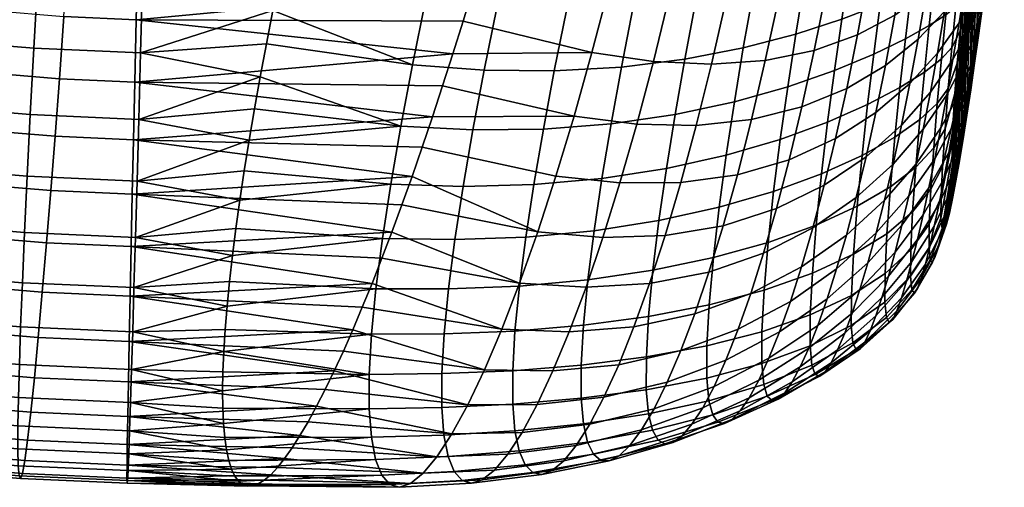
# Model space of a CAD drawing. Extents: x -120 to 2831, y -92 to 75.
# Tile 563 of 643: x 2525 to 2555, y -89 to -75. Entities that reach past the tile are written whole.
import ezdxf

# ---------------------------------------------------------------- set-up
doc = ezdxf.new("R2010")
doc.units = 0
doc.layers.add('GLASS', color=18, linetype='CONTINUOUS')

msp = doc.modelspace()

# ---------------------------------------------------------------- meshes
at = {"layer": 'GLASS'}
mesh = msp.add_polyface(dxfattribs=at)
corners = [(2554.603, -65.868, 90.446), (2554.803, -66.156, 89.337), (2554.929, -65.12, 88.889), (2554.745, -64.767, 89.987), (2554.244, -65.642, 91.645), (2554.408, -64.46, 91.187), (2553.698, -65.474, 92.92), (2553.892, -64.196, 92.473), (2554.46, -66.997, 90.844), (2554.676, -67.218, 89.732), (2554.079, -66.852, 92.033), (2553.503, -66.778, 93.285), (2554.317, -68.154, 91.177), (2554.549, -68.306, 90.068), (2553.914, -68.089, 92.347), (2553.309, -68.106, 93.564), (2554.175, -69.34, 91.44), (2554.422, -69.421, 90.341), (2553.749, -69.354, 92.582), (2554.033, -70.554, 91.626), (2554.295, -70.562, 90.543), (2553.586, -70.646, 92.734), (2555.115, -69.12, 67.182), (2555.357, -68.649, 68.299), (2555.222, -69.773, 68.717), (2554.965, -70.334, 67.62), (2554.736, -69.626, 65.972), (2554.564, -70.944, 66.439), (2554.2, -70.144, 64.698), (2554.001, -71.579, 65.199), (2554.903, -68.269, 65.595), (2555.263, -67.875, 66.818), (2554.391, -68.664, 64.303), (2553.713, -69.035, 62.985), (2553.494, -70.647, 63.398), (2555.063, -66.88, 65.312), (2555.407, -66.601, 66.535), (2554.572, -67.146, 64.021), (2553.919, -67.382, 62.704), (2554.743, -65.597, 63.858), (2555.217, -65.462, 65.13), (2554.112, -65.695, 62.562), (2553.315, -65.747, 61.293), (2553.097, -67.57, 61.411), (2554.289, -63.988, 62.566), (2554.903, -64.026, 63.821), (2553.513, -63.906, 61.341), (2555.01, -65.935, 86.944), (2555.121, -65.014, 86.497), (2555.055, -64.112, 88.389), (2554.899, -66.876, 87.348), (2554.788, -67.835, 87.706), (2554.677, -68.812, 88.012), (2554.459, -70.81, 88.454), (2554.568, -69.804, 88.264), (2555.232, -64.115, 86.008), (2554.987, -71.992, 73.522), (2555.096, -71.139, 72.955), (2554.878, -72.819, 74.126), (2554.771, -73.617, 74.768), (2555.01, -65.935, 86.944), (2554.666, -74.385, 75.446), (2554.46, -75.814, 76.913), (2554.788, -67.835, 87.706), (2554.677, -68.812, 88.012), (2554.562, -75.118, 76.161), (2554.899, -66.876, 87.348), (2555.121, -65.014, 86.497)]
mesh.append_faces([[corners[k] for k in face] for face in [(0, 1, 2, 3), (4, 0, 3, 5), (6, 4, 5, 7), (8, 9, 1, 0), (10, 8, 0, 4), (11, 10, 4, 6), (12, 13, 9, 8), (14, 12, 8, 10), (15, 14, 10, 11), (16, 17, 13, 12), (18, 16, 12, 14), (19, 20, 17, 16), (21, 19, 16, 18), (22, 23, 24, 25), (26, 22, 25, 27), (28, 26, 27, 29), (30, 31, 22, 26), (32, 30, 26, 28), (33, 32, 28, 34), (35, 36, 31, 30), (37, 35, 30, 32), (38, 37, 32, 33), (39, 40, 35, 37), (41, 39, 37, 38), (42, 41, 38, 43), (44, 45, 39, 41), (46, 44, 41, 42), (47, 48, 49, 2), (50, 47, 2, 1), (51, 50, 1, 9), (52, 51, 9, 13), (53, 54, 17, 20), (54, 52, 13, 17), (55, 56, 57, 57), (56, 55, 58, 58), (59, 58, 60, 60), (61, 59, 60, 60), (62, 63, 64, 64), (65, 66, 63, 63), (67, 58, 55, 55), (58, 67, 60, 60), (61, 60, 66, 66)]])
mesh = msp.add_polyface(dxfattribs=at)
corners = [(2538.163, -71.937, 100.781), (2533.734, -71.087, 101.074), (2533.5, -72.155, 100.814), (2537.725, -73.957, 100.171), (2537.325, -75.911, 99.373), (2532.863, -75.277, 99.718), (2532.675, -76.281, 99.25), (2536.97, -77.783, 98.392), (2533.276, -73.211, 100.501), (2533.064, -74.253, 100.136), (2532.336, -78.219, 98.164), (2532.188, -79.147, 97.548), (2536.663, -79.557, 97.237), (2533.978, -70.01, 101.281), (2534.23, -68.925, 101.434), (2538.635, -69.868, 101.197), (2534.492, -67.837, 101.533), (2532.499, -77.262, 98.731), (2540.955, -67.185, 56.57), (2540.672, -68.271, 56.631), (2529.045, -68.125, 56.686), (2540.382, -69.351, 56.745), (2538.56, -75.577, 58.507), (2538.248, -76.551, 58.973), (2528.844, -76.445, 59.074), (2539.179, -73.565, 57.719), (2538.871, -74.581, 58.088), (2528.889, -74.541, 58.209), (2539.486, -72.532, 57.399), (2528.938, -72.506, 57.507), (2537.936, -77.501, 59.486), (2537.624, -78.425, 60.044), (2528.804, -78.203, 60.077), (2537.624, -78.425, 60.044), (2537.312, -79.321, 60.646), (2534.492, -67.837, 101.533), (2529.193, -68.869, 101.444), (2534.23, -68.925, 101.434), (2533.978, -70.01, 101.281), (2529.251, -66.561, 101.6), (2534.761, -66.747, 101.579), (2528.804, -78.203, 60.077), (2537.624, -78.425, 60.044), (2528.99, -70.358, 56.992), (2529.102, -65.837, 56.606), (2539.789, -71.484, 57.13), (2533.734, -71.087, 101.074), (2529.133, -71.162, 101.049), (2533.5, -72.155, 100.814), (2529.075, -73.401, 100.419), (2533.276, -73.211, 100.501), (2533.064, -74.253, 100.136), (2529.017, -75.552, 99.567), (2532.863, -75.277, 99.718), (2532.675, -76.281, 99.25), (2528.962, -77.583, 98.51), (2532.336, -78.219, 98.164), (2532.499, -77.262, 98.731), (2528.91, -79.467, 97.273)]
mesh.append_faces([[corners[k] for k in face] for face in [(0, 1, 2, 3), (4, 5, 6, 7), (3, 8, 9, 4), (7, 10, 11, 12), (0, 13, 1, 1), (14, 15, 16, 16), (3, 2, 8, 8), (4, 9, 5, 5), (7, 17, 10, 10), (17, 7, 6, 6), (18, 19, 20, 20), (19, 21, 20, 20), (22, 23, 24, 24), (25, 26, 27, 27), (28, 25, 29, 29), (24, 23, 30, 30), (31, 32, 33, 33), (34, 32, 31, 31), (35, 36, 37, 37), (37, 36, 38, 38), (39, 35, 40, 40), (41, 30, 42, 42), (24, 27, 22, 22), (27, 29, 25, 25), (43, 20, 21, 21), (20, 44, 18, 18), (29, 43, 45, 45), (46, 47, 48, 48), (48, 49, 50, 50), (51, 52, 53, 53), (53, 52, 54, 54), (49, 51, 50, 50), (41, 24, 30, 30), (39, 36, 35, 35), (38, 47, 46, 46), (51, 49, 52, 52), (48, 47, 49, 49), (36, 47, 38, 38), (55, 54, 52, 52), (55, 56, 57, 57), (55, 58, 56, 56), (55, 57, 54, 54)]])
mesh = msp.add_polyface(dxfattribs=at)
corners = [(2543.315, -68.414, 100.696), (2545.261, -68.56, 100.066), (2545.696, -66.626, 100.087), (2543.785, -66.405, 100.735), (2541.263, -68.149, 101.142), (2541.763, -66.08, 101.18), (2542.863, -70.401, 100.475), (2544.841, -70.473, 99.875), (2540.784, -70.199, 100.913), (2538.635, -69.868, 101.197), (2539.135, -67.767, 101.414), (2542.433, -72.353, 100.077), (2544.44, -72.355, 99.518), (2540.331, -72.213, 100.494), (2538.163, -71.937, 100.781), (2542.03, -74.257, 99.505), (2544.062, -74.196, 98.998), (2539.908, -74.177, 99.892), (2537.725, -73.957, 100.171), (2541.659, -76.102, 98.763), (2543.712, -75.987, 98.318), (2539.52, -76.076, 99.111), (2537.325, -75.911, 99.373), (2541.325, -77.877, 97.857), (2543.395, -77.719, 97.48), (2539.173, -77.897, 98.157), (2536.97, -77.783, 98.392), (2543.114, -79.386, 96.482), (2545.085, -79.08, 96.108), (2545.35, -77.435, 97.02), (2541.032, -79.571, 96.789), (2542.263, -77.481, 59.559), (2544.181, -77.724, 60.007), (2543.665, -79.521, 61.184), (2541.708, -79.314, 60.717), (2542.81, -75.534, 58.58), (2544.688, -75.808, 59.004), (2543.346, -73.489, 57.794), (2545.183, -73.788, 58.188), (2543.866, -71.364, 57.21), (2545.659, -71.682, 57.571), (2534.23, -68.925, 101.434), (2533.978, -70.01, 101.281), (2534.761, -66.747, 101.579), (2534.492, -67.837, 101.533), (2538.248, -76.551, 58.973), (2538.56, -75.577, 58.507), (2538.871, -74.581, 58.088), (2539.179, -73.565, 57.719), (2537.624, -78.425, 60.044), (2537.936, -77.501, 59.486), (2537.624, -78.425, 60.044), (2539.486, -72.532, 57.399), (2539.789, -71.484, 57.13), (2540.382, -69.351, 56.745), (2540.672, -68.271, 56.631), (2544.363, -69.179, 56.838), (2540.955, -67.185, 56.57), (2544.834, -66.955, 56.686), (2540.088, -70.423, 56.911), (2528.99, -70.358, 56.992), (2540.382, -69.351, 56.745), (2540.088, -70.423, 56.911), (2528.889, -74.541, 58.209), (2538.871, -74.581, 58.088), (2538.56, -75.577, 58.507), (2539.486, -72.532, 57.399), (2528.938, -72.506, 57.507), (2539.789, -71.484, 57.13)]
mesh.append_faces([[corners[k] for k in face] for face in [(0, 1, 2, 3), (4, 0, 3, 5), (6, 7, 1, 0), (8, 6, 0, 4), (9, 8, 4, 10), (11, 12, 7, 6), (13, 11, 6, 8), (14, 13, 8, 9), (15, 16, 12, 11), (17, 15, 11, 13), (18, 17, 13, 14), (19, 20, 16, 15), (21, 19, 15, 17), (22, 21, 17, 18), (23, 24, 20, 19), (25, 23, 19, 21), (26, 25, 21, 22), (27, 28, 29, 24), (30, 27, 24, 23), (31, 32, 33, 34), (35, 36, 32, 31), (37, 38, 36, 35), (39, 40, 38, 37), (9, 41, 42, 14), (10, 43, 44, 9), (31, 45, 46, 35), (35, 47, 48, 37), (34, 49, 50, 31), (49, 34, 51, 51), (31, 50, 45, 45), (37, 48, 52, 52), (47, 35, 46, 46), (52, 53, 37, 37), (39, 54, 55, 56), (57, 58, 56, 56), (39, 53, 59, 59), (56, 55, 57, 57), (54, 39, 59, 59), (37, 53, 39, 39), (60, 61, 62, 62), (63, 64, 65, 65), (66, 67, 68, 68), (68, 60, 62, 62)]])
mesh = msp.add_polyface(dxfattribs=at)
corners = [(2553.892, -71.799, 91.727), (2554.169, -71.73, 90.665), (2554.295, -70.562, 90.543), (2554.033, -70.554, 91.626), (2553.425, -71.969, 92.792), (2553.586, -70.646, 92.734), (2553.752, -73.076, 91.727), (2554.045, -72.926, 90.694), (2553.616, -74.386, 91.606), (2553.923, -74.147, 90.61), (2553.484, -75.727, 91.336), (2553.806, -75.39, 90.387), (2554.537, -74.929, 71.664), (2554.744, -74.136, 72.5), (2554.622, -75.019, 73.199), (2554.4, -75.855, 72.412), (2554.674, -73.965, 70.967), (2554.867, -73.221, 71.849), (2554.34, -74.816, 70.049), (2554.182, -75.831, 70.81), (2554.812, -72.966, 70.322), (2554.99, -72.275, 71.244), (2554.498, -73.756, 69.347), (2554.023, -74.629, 68.327), (2553.839, -75.756, 69.103), (2554.949, -71.933, 69.731), (2555.115, -71.301, 70.686), (2554.655, -72.654, 68.706), (2554.207, -73.45, 67.621), (2553.584, -74.29, 66.495), (2553.369, -75.554, 67.277), (2555.086, -70.868, 69.195), (2555.239, -70.301, 70.177), (2554.811, -71.513, 68.13), (2554.387, -72.22, 66.991), (2553.796, -72.963, 65.801), (2554.965, -70.334, 67.62), (2555.222, -69.773, 68.717), (2554.564, -70.944, 66.439), (2554.001, -71.579, 65.199), (2553.494, -70.647, 63.398), (2554.2, -70.144, 64.698), (2553.264, -72.206, 63.936), (2554.353, -71.827, 88.574), (2554.459, -70.81, 88.454), (2554.15, -73.874, 88.56), (2554.249, -72.851, 88.614), (2554.056, -74.886, 88.395), (2554.666, -74.385, 75.446), (2554.562, -75.118, 76.161), (2554.382, -76.679, 74.735), (2554.501, -75.868, 73.943), (2554.771, -73.617, 74.768), (2554.878, -72.819, 74.126), (2555.096, -71.139, 72.955), (2554.987, -71.992, 73.522), (2555.207, -70.262, 72.426), (2554.666, -74.385, 75.446), (2554.899, -66.876, 87.348), (2554.562, -75.118, 76.161), (2554.46, -75.814, 76.913), (2554.788, -67.835, 87.706), (2554.361, -76.467, 77.704), (2554.677, -68.812, 88.012), (2554.086, -78.089, 80.311), (2554.173, -77.614, 79.402), (2554.353, -71.827, 88.574), (2554.459, -70.81, 88.454), (2554.265, -77.069, 78.533), (2554.568, -69.804, 88.264), (2554.249, -72.851, 88.614), (2554.15, -73.874, 88.56)]
mesh.append_faces([[corners[k] for k in face] for face in [(0, 1, 2, 3), (4, 0, 3, 5), (6, 7, 1, 0), (8, 9, 7, 6), (10, 11, 9, 8), (12, 13, 14, 15), (16, 17, 13, 12), (18, 16, 12, 19), (20, 21, 17, 16), (22, 20, 16, 18), (23, 22, 18, 24), (25, 26, 21, 20), (27, 25, 20, 22), (28, 27, 22, 23), (29, 28, 23, 30), (31, 32, 26, 25), (33, 31, 25, 27), (34, 33, 27, 28), (35, 34, 28, 29), (36, 37, 31, 33), (38, 36, 33, 34), (39, 38, 34, 35), (40, 41, 39, 42), (43, 44, 2, 1), (45, 46, 7, 9), (47, 45, 9, 11), (46, 43, 1, 7), (48, 49, 50, 51), (52, 48, 51, 14), (14, 13, 53, 52), (17, 21, 54, 55), (56, 54, 21, 26), (55, 53, 13, 17), (57, 58, 59, 59), (60, 59, 61, 61), (62, 60, 63, 63), (64, 65, 66, 66), (67, 68, 62, 62), (62, 63, 69, 69), (67, 66, 65, 65), (64, 70, 71, 71), (70, 64, 66, 66), (62, 69, 67, 67)]])
mesh = msp.add_polyface(dxfattribs=at)
corners = [(2548.046, -72.01, 97.995), (2549.588, -71.72, 97.061), (2549.882, -70.083, 97.199), (2548.378, -70.286, 98.217), (2546.321, -72.232, 98.82), (2546.689, -70.427, 99.117), (2544.44, -72.355, 99.518), (2544.841, -70.473, 99.875), (2552.74, -72.233, 93.849), (2553.425, -71.969, 92.792), (2553.586, -70.646, 92.734), (2552.927, -70.833, 93.853), (2551.825, -72.573, 94.881), (2552.041, -71.095, 94.963), (2550.677, -72.958, 95.869), (2550.925, -71.403, 96.042), (2549.306, -73.351, 96.793), (2547.73, -73.713, 97.633), (2545.972, -74.006, 98.372), (2544.062, -74.196, 98.998), (2553.267, -73.323, 92.743), (2553.752, -73.076, 91.727), (2553.892, -71.799, 91.727), (2552.559, -73.661, 93.732), (2551.617, -74.069, 94.679), (2550.44, -74.518, 95.569), (2549.039, -74.973, 96.39), (2547.433, -75.393, 97.128), (2545.648, -75.742, 97.773), (2543.712, -75.987, 98.318), (2553.112, -74.712, 92.567), (2553.616, -74.386, 91.606), (2552.384, -75.119, 93.482), (2551.418, -75.587, 94.339), (2550.217, -76.087, 95.128), (2548.79, -76.586, 95.842), (2552.964, -76.136, 92.234), (2553.484, -75.727, 91.336), (2552.777, -75.132, 65.356), (2553.584, -74.29, 66.495), (2553.369, -75.554, 67.277), (2552.524, -76.486, 66.222), (2553.024, -73.703, 64.592), (2553.796, -72.963, 65.801), (2552.066, -74.398, 63.402), (2551.779, -75.93, 64.237), (2550.923, -75.001, 62.272), (2550.592, -76.634, 63.171), (2553.264, -72.206, 63.936), (2554.001, -71.579, 65.199), (2552.344, -72.785, 62.693), (2551.242, -73.278, 61.514), (2549.962, -73.65, 60.443), (2549.599, -75.473, 61.239), (2548.514, -73.87, 59.515), (2548.106, -75.779, 60.336), (2546.914, -73.918, 58.76), (2546.462, -75.893, 59.587), (2545.183, -73.788, 58.188), (2544.688, -75.808, 59.004), (2552.61, -71.102, 62.119), (2553.494, -70.647, 63.398), (2551.547, -71.477, 60.909), (2550.308, -71.742, 59.814), (2548.904, -71.874, 58.877), (2547.347, -71.855, 58.124), (2545.659, -71.682, 57.571), (2547.758, -69.722, 57.693), (2549.272, -69.806, 58.431)]
mesh.append_faces([[corners[k] for k in face] for face in [(0, 1, 2, 3), (4, 0, 3, 5), (6, 4, 5, 7), (8, 9, 10, 11), (12, 8, 11, 13), (14, 12, 13, 15), (16, 14, 15, 1), (17, 16, 1, 0), (18, 17, 0, 4), (19, 18, 4, 6), (20, 21, 22, 9), (23, 20, 9, 8), (24, 23, 8, 12), (25, 24, 12, 14), (26, 25, 14, 16), (27, 26, 16, 17), (28, 27, 17, 18), (29, 28, 18, 19), (30, 31, 21, 20), (32, 30, 20, 23), (33, 32, 23, 24), (34, 33, 24, 25), (35, 34, 25, 26), (36, 37, 31, 30), (38, 39, 40, 41), (42, 43, 39, 38), (44, 42, 38, 45), (46, 44, 45, 47), (48, 49, 43, 42), (50, 48, 42, 44), (51, 50, 44, 46), (52, 51, 46, 53), (54, 52, 53, 55), (56, 54, 55, 57), (58, 56, 57, 59), (60, 61, 48, 50), (62, 60, 50, 51), (63, 62, 51, 52), (64, 63, 52, 54), (65, 64, 54, 56), (66, 65, 56, 58), (67, 68, 64, 65)]])
mesh = msp.add_polyface(dxfattribs=at)
corners = [(2553.507, -80.986, 79.189), (2553.825, -79.994, 79.489), (2553.728, -80.443, 80.631), (2553.397, -81.439, 80.426), (2553.623, -80.438, 78.033), (2553.929, -79.456, 78.42), (2553.745, -79.814, 76.949), (2554.038, -78.845, 77.415), (2553.871, -79.125, 75.929), (2554.15, -78.173, 76.468), (2554, -78.38, 74.969), (2554.265, -77.449, 75.576), (2553.562, -79.4, 74.418), (2553.414, -80.155, 75.462), (2554.131, -77.583, 74.064), (2554.382, -76.679, 74.735), (2553.714, -78.587, 73.432), (2554.265, -76.741, 73.212), (2554.501, -75.868, 73.943), (2553.869, -77.719, 72.502), (2554.4, -75.855, 72.412), (2554.622, -75.019, 73.199), (2554.025, -76.799, 71.628), (2553.468, -77.837, 70.851), (2553.284, -78.787, 71.818), (2554.182, -75.831, 70.81), (2554.537, -74.929, 71.664), (2553.653, -76.826, 69.945), (2553.839, -75.756, 69.103), (2554.34, -74.816, 70.049), (2553.899, -76.787, 87.645), (2553.971, -75.867, 88.098), (2553.696, -76.642, 89.987), (2553.598, -77.873, 89.363), (2553.845, -77.601, 87.019), (2553.522, -79.014, 88.47), (2554.056, -74.886, 88.395), (2553.806, -75.39, 90.387), (2553.478, -79.957, 87.307), (2553.815, -78.25, 86.223), (2553.833, -78.904, 84.29), (2553.811, -78.689, 85.294), (2553.472, -80.601, 85.954), (2553.504, -80.917, 84.539), (2553.936, -78.765, 82.246), (2553.876, -78.918, 83.262), (2553.562, -80.952, 83.157), (2553.639, -80.775, 81.852), (2554.007, -78.479, 81.26), (2554.173, -77.614, 79.402), (2554.086, -78.089, 80.311), (2554.265, -77.069, 78.533), (2554.361, -76.467, 77.704), (2554.46, -75.814, 76.913), (2554.562, -75.118, 76.161), (2554.265, -77.069, 78.533), (2554.459, -70.81, 88.454), (2554.173, -77.614, 79.402), (2554.15, -73.874, 88.56), (2554.007, -78.479, 81.26), (2554.086, -78.089, 80.311), (2553.876, -78.918, 83.262), (2553.936, -78.765, 82.246), (2553.971, -75.867, 88.098), (2553.899, -76.787, 87.645), (2553.833, -78.904, 84.29), (2554.056, -74.886, 88.395), (2553.845, -77.601, 87.019), (2553.811, -78.689, 85.294), (2553.815, -78.25, 86.223)]
mesh.append_faces([[corners[k] for k in face] for face in [(0, 1, 2, 3), (4, 5, 1, 0), (6, 7, 5, 4), (8, 9, 7, 6), (10, 11, 9, 8), (12, 10, 8, 13), (14, 15, 11, 10), (16, 14, 10, 12), (17, 18, 15, 14), (19, 17, 14, 16), (20, 21, 18, 17), (22, 20, 17, 19), (23, 22, 19, 24), (25, 26, 20, 22), (27, 25, 22, 23), (28, 29, 25, 27), (30, 31, 32, 33), (34, 30, 33, 35), (31, 36, 37, 32), (35, 38, 39, 34), (40, 41, 42, 43), (44, 45, 46, 47), (47, 2, 48, 44), (45, 40, 43, 46), (41, 39, 38, 42), (1, 5, 49, 50), (51, 49, 5, 7), (52, 51, 7, 9), (50, 48, 2, 1), (53, 52, 9, 11), (54, 53, 11, 15), (55, 56, 57, 57), (58, 59, 60, 60), (61, 62, 63, 63), (64, 65, 61, 61), (66, 62, 59, 59), (65, 67, 68, 68), (64, 61, 63, 63), (65, 64, 67, 67), (63, 62, 66, 66), (58, 66, 59, 59), (69, 68, 67, 67)]])
mesh = msp.add_polyface(dxfattribs=at)
corners = [(2524.238, -76.151, 58.979), (2526.538, -76.343, 59.055), (2526.405, -78.096, 60.056), (2524.013, -77.897, 59.977), (2524.472, -74.259, 58.117), (2526.677, -74.443, 58.19), (2522.508, -75.136, 99.432), (2525.758, -75.407, 99.539), (2525.878, -73.259, 100.392), (2522.69, -72.993, 100.287), (2522.348, -77.16, 98.373), (2525.65, -77.435, 98.482), (2522.211, -79.039, 97.134), (2525.556, -79.318, 97.245), (2522.097, -80.751, 95.744), (2525.475, -81.033, 95.856), (2522.008, -82.284, 94.233), (2525.408, -82.567, 94.345), (2521.942, -83.628, 92.632), (2525.355, -83.913, 92.745), (2523.343, -82.631, 64.004), (2526.017, -82.854, 64.093), (2525.893, -84.238, 65.809), (2523.124, -84.007, 65.718), (2523.567, -81.134, 62.472), (2526.145, -81.349, 62.558), (2523.791, -79.545, 61.129), (2526.275, -79.753, 61.211), (2524.013, -77.897, 59.977), (2526.405, -78.096, 60.056), (2521.95, -75.87, 58.847), (2521.633, -77.605, 59.84), (2522.278, -73.99, 57.991), (2519.275, -74.739, 99.245), (2519.519, -72.604, 100.104), (2519.062, -76.757, 98.183), (2518.883, -78.631, 96.942), (2518.737, -80.339, 95.55), (2518.625, -81.869, 94.038), (2518.547, -83.212, 92.436), (2520.683, -82.305, 63.851), (2520.368, -83.67, 65.559), (2521.001, -80.819, 62.324), (2521.32, -79.243, 60.987), (2521.633, -77.605, 59.84), (2519.678, -75.502, 58.659), (2519.271, -77.222, 59.644), (2520.099, -73.636, 57.81), (2518.042, -81.877, 63.632), (2517.633, -83.226, 65.333), (2518.455, -80.406, 62.113), (2518.866, -78.844, 60.784), (2519.271, -77.222, 59.644), (2517.812, -73.17, 57.561), (2517.294, -75.015, 58.399), (2528.844, -76.445, 59.074), (2528.804, -78.203, 60.077), (2528.938, -72.506, 57.507), (2528.889, -74.541, 58.209), (2526.822, -72.411, 57.489), (2529.017, -75.552, 99.567), (2529.075, -73.401, 100.419), (2528.91, -79.467, 97.273), (2528.962, -77.583, 98.51), (2528.818, -82.719, 94.374), (2528.862, -81.184, 95.885), (2528.778, -84.066, 92.774), (2528.731, -81.464, 62.579), (2528.699, -82.974, 64.116), (2528.804, -78.203, 60.077), (2528.766, -79.864, 61.233)]
mesh.append_faces([[corners[k] for k in face] for face in [(0, 1, 2, 3), (4, 5, 1, 0), (6, 7, 8, 9), (10, 11, 7, 6), (12, 13, 11, 10), (14, 15, 13, 12), (16, 17, 15, 14), (18, 19, 17, 16), (20, 21, 22, 23), (24, 25, 21, 20), (26, 27, 25, 24), (28, 29, 27, 26), (30, 0, 3, 31), (32, 4, 0, 30), (33, 6, 9, 34), (35, 10, 6, 33), (36, 12, 10, 35), (37, 14, 12, 36), (38, 16, 14, 37), (39, 18, 16, 38), (40, 20, 23, 41), (42, 24, 20, 40), (43, 26, 24, 42), (44, 28, 26, 43), (45, 30, 31, 46), (47, 32, 30, 45), (48, 40, 41, 49), (50, 42, 40, 48), (51, 43, 42, 50), (52, 44, 43, 51), (53, 47, 45, 54), (55, 56, 2, 1), (57, 58, 5, 59), (58, 55, 1, 5), (60, 61, 8, 7), (62, 63, 11, 13), (63, 60, 7, 11), (64, 65, 15, 17), (66, 64, 17, 19), (65, 62, 13, 15), (67, 68, 21, 25), (69, 70, 27, 29), (70, 67, 25, 27)]])
mesh = msp.add_polyface(dxfattribs=at)
corners = [(2552.217, -76.609, 93.07), (2552.964, -76.136, 92.234), (2553.112, -74.712, 92.567), (2552.384, -75.119, 93.482), (2551.232, -77.127, 93.835), (2551.418, -75.587, 94.339), (2553.36, -77.091, 90.873), (2553.696, -76.642, 89.987), (2553.806, -75.39, 90.387), (2553.484, -75.727, 91.336), (2552.825, -77.588, 91.698), (2552.063, -78.124, 92.451), (2553.25, -78.445, 90.162), (2553.598, -77.873, 89.363), (2552.702, -79.037, 90.9), (2551.927, -79.638, 91.565), (2553.163, -79.716, 89.149), (2553.522, -79.014, 88.47), (2552.605, -80.405, 89.78), (2551.822, -81.071, 90.354), (2553.113, -80.778, 87.832), (2553.478, -79.957, 87.307), (2552.55, -81.559, 88.336), (2551.762, -82.29, 88.812), (2553.107, -81.51, 86.305), (2553.472, -80.601, 85.954), (2552.544, -82.366, 86.672), (2553.143, -81.878, 84.721), (2553.504, -80.917, 84.539), (2553.21, -81.938, 83.19), (2553.562, -80.952, 83.157), (2553.297, -81.771, 81.757), (2553.639, -80.775, 81.852), (2553.397, -81.439, 80.426), (2553.728, -80.443, 80.631), (2552.997, -82.001, 78.988), (2553.507, -80.986, 79.189), (2552.872, -82.438, 80.321), (2553.13, -81.464, 77.741), (2553.623, -80.438, 78.033), (2553.269, -80.845, 76.568), (2553.745, -79.814, 76.949), (2552.582, -81.923, 76.273), (2552.421, -82.52, 77.544), (2553.414, -80.155, 75.462), (2553.871, -79.125, 75.929), (2552.75, -81.246, 75.069), (2552.924, -80.495, 73.927), (2553.562, -79.4, 74.418), (2552.07, -81.634, 73.491), (2551.866, -82.372, 74.744), (2553.102, -79.674, 72.843), (2553.714, -78.587, 73.432), (2552.28, -80.814, 72.296), (2553.284, -78.787, 71.818), (2553.869, -77.719, 72.502), (2552.495, -79.913, 71.16), (2551.494, -81.049, 70.532), (2551.242, -81.961, 71.787), (2552.712, -78.934, 70.087), (2553.468, -77.837, 70.851), (2551.75, -80.043, 69.342), (2552.931, -77.879, 69.078), (2553.653, -76.826, 69.945), (2552.008, -78.945, 68.222), (2553.151, -76.752, 68.14), (2553.839, -75.756, 69.103), (2552.267, -77.758, 67.179), (2553.369, -75.554, 67.277), (2554.023, -74.629, 68.327), (2552.524, -76.486, 66.222), (2551.484, -77.374, 65.186), (2551.184, -78.722, 66.24), (2551.779, -75.93, 64.237), (2552.777, -75.132, 65.356)]
mesh.append_faces([[corners[k] for k in face] for face in [(0, 1, 2, 3), (4, 0, 3, 5), (6, 7, 8, 9), (10, 6, 9, 1), (11, 10, 1, 0), (12, 13, 7, 6), (14, 12, 6, 10), (15, 14, 10, 11), (16, 17, 13, 12), (18, 16, 12, 14), (19, 18, 14, 15), (20, 21, 17, 16), (22, 20, 16, 18), (23, 22, 18, 19), (24, 25, 21, 20), (26, 24, 20, 22), (27, 28, 25, 24), (29, 30, 28, 27), (31, 32, 30, 29), (33, 34, 32, 31), (35, 36, 33, 37), (38, 39, 36, 35), (40, 41, 39, 38), (42, 40, 38, 43), (44, 45, 41, 40), (46, 44, 40, 42), (47, 48, 44, 46), (49, 47, 46, 50), (51, 52, 48, 47), (53, 51, 47, 49), (54, 55, 52, 51), (56, 54, 51, 53), (57, 56, 53, 58), (59, 60, 54, 56), (61, 59, 56, 57), (62, 63, 60, 59), (64, 62, 59, 61), (65, 66, 63, 62), (67, 65, 62, 64), (68, 69, 66, 65), (70, 68, 65, 67), (71, 70, 67, 72), (73, 74, 70, 71)]])
mesh = msp.add_polyface(dxfattribs=at)
corners = [(2547.159, -77.047, 96.474), (2548.79, -76.586, 95.842), (2549.039, -74.973, 96.39), (2547.433, -75.393, 97.128), (2545.35, -77.435, 97.02), (2545.648, -75.742, 97.773), (2543.395, -77.719, 97.48), (2543.712, -75.987, 98.318), (2550.009, -77.664, 94.523), (2551.232, -77.127, 93.835), (2551.418, -75.587, 94.339), (2550.217, -76.087, 95.128), (2548.562, -78.19, 95.131), (2546.912, -78.673, 95.659), (2545.085, -79.08, 96.108), (2551.061, -78.684, 93.126), (2552.063, -78.124, 92.451), (2552.217, -76.609, 93.07), (2549.823, -79.245, 93.718), (2548.36, -79.78, 94.23), (2546.696, -80.264, 94.663), (2544.856, -80.67, 95.024), (2550.914, -80.234, 92.154), (2551.927, -79.638, 91.565), (2549.664, -80.806, 92.663), (2548.191, -81.336, 93.095), (2546.518, -81.803, 93.454), (2544.672, -82.189, 93.746), (2550.801, -81.701, 90.864), (2551.822, -81.071, 90.354), (2549.545, -82.281, 91.309), (2548.067, -82.798, 91.688), (2551.242, -81.961, 71.787), (2552.28, -80.814, 72.296), (2552.07, -81.634, 73.491), (2550.996, -82.776, 73.102), (2550.582, -81.111, 68.623), (2551.75, -80.043, 69.342), (2551.494, -81.049, 70.532), (2550.284, -82.144, 69.933), (2550.883, -79.969, 67.389), (2552.008, -78.945, 68.222), (2549.561, -80.895, 66.594), (2549.215, -82.081, 67.937), (2551.184, -78.722, 66.24), (2552.267, -77.758, 67.179), (2549.907, -79.589, 65.344), (2548.447, -80.305, 64.509), (2548.055, -81.67, 65.849), (2546.819, -80.828, 63.754), (2546.382, -82.247, 65.164), (2545.044, -81.125, 63.089), (2544.565, -82.596, 64.546), (2550.252, -78.166, 64.199), (2551.484, -77.374, 65.186), (2548.838, -78.812, 63.286), (2547.255, -79.27, 62.469), (2545.523, -79.51, 61.766), (2550.592, -76.634, 63.171), (2551.779, -75.93, 64.237), (2549.223, -77.198, 62.191), (2547.686, -77.583, 61.325), (2545.997, -77.762, 60.594), (2544.181, -77.724, 60.007), (2543.665, -79.521, 61.184), (2549.599, -75.473, 61.239), (2550.923, -75.001, 62.272), (2548.106, -75.779, 60.336), (2546.462, -75.893, 59.587), (2544.688, -75.808, 59.004)]
mesh.append_faces([[corners[k] for k in face] for face in [(0, 1, 2, 3), (4, 0, 3, 5), (6, 4, 5, 7), (8, 9, 10, 11), (12, 8, 11, 1), (13, 12, 1, 0), (14, 13, 0, 4), (15, 16, 17, 9), (18, 15, 9, 8), (19, 18, 8, 12), (20, 19, 12, 13), (21, 20, 13, 14), (22, 23, 16, 15), (24, 22, 15, 18), (25, 24, 18, 19), (26, 25, 19, 20), (27, 26, 20, 21), (28, 29, 23, 22), (30, 28, 22, 24), (31, 30, 24, 25), (32, 33, 34, 35), (36, 37, 38, 39), (40, 41, 37, 36), (42, 40, 36, 43), (44, 45, 41, 40), (46, 44, 40, 42), (47, 46, 42, 48), (49, 47, 48, 50), (51, 49, 50, 52), (53, 54, 44, 46), (55, 53, 46, 47), (56, 55, 47, 49), (57, 56, 49, 51), (58, 59, 54, 53), (60, 58, 53, 55), (61, 60, 55, 56), (62, 61, 56, 57), (63, 62, 57, 64), (65, 66, 58, 60), (67, 65, 60, 61), (68, 67, 61, 62), (69, 68, 62, 63)]])
mesh = msp.add_polyface(dxfattribs=at)
corners = [(2538.872, -79.626, 97.037), (2541.032, -79.571, 96.789), (2541.325, -77.877, 97.857), (2539.173, -77.897, 98.157), (2536.663, -79.557, 97.237), (2536.97, -77.783, 98.392), (2542.875, -80.979, 95.319), (2544.856, -80.67, 95.024), (2545.085, -79.08, 96.108), (2543.114, -79.386, 96.482), (2540.786, -81.174, 95.56), (2538.62, -81.252, 95.755), (2536.408, -81.218, 95.915), (2542.685, -82.482, 93.981), (2544.672, -82.189, 93.746), (2540.592, -82.672, 94.168), (2538.424, -82.759, 94.317), (2536.211, -82.75, 94.438), (2542.551, -83.867, 92.459), (2544.54, -83.599, 92.257), (2540.457, -84.043, 92.613), (2538.289, -84.13, 92.729), (2536.076, -84.139, 92.816), (2542.482, -85.088, 90.759), (2544.471, -84.836, 90.562), (2540.387, -85.254, 90.906), (2538.219, -85.344, 91.004), (2536.007, -85.368, 91.063), (2542.482, -86.097, 88.925), (2544.47, -85.835, 88.714), (2540.387, -86.275, 89.076), (2538.219, -86.379, 89.165), (2543.626, -85.072, 67.805), (2545.522, -84.643, 68.301), (2545.106, -85.609, 69.999), (2543.174, -86.065, 69.574), (2541.618, -85.263, 67.328), (2541.135, -86.29, 69.146), (2539.528, -85.226, 66.868), (2539.018, -86.294, 68.71), (2542.117, -84.065, 65.608), (2544.091, -83.914, 66.124), (2540.057, -83.984, 65.133), (2542.628, -82.703, 63.999), (2544.565, -82.596, 64.546), (2540.6, -82.578, 63.518), (2543.146, -81.185, 62.519), (2545.044, -81.125, 63.089), (2541.152, -81.017, 62.042), (2543.665, -79.521, 61.184), (2545.523, -79.51, 61.766), (2541.708, -79.314, 60.717), (2531.562, -84.668, 92.037), (2534.935, -85.261, 66.889), (2535.215, -84.655, 65.986), (2535.501, -84.006, 65.114), (2535.793, -83.317, 64.275), (2536.695, -81.022, 61.979), (2537.002, -80.188, 61.292), (2537.312, -79.321, 60.646), (2537.624, -78.425, 60.044), (2536.09, -82.589, 63.472), (2536.391, -81.823, 62.706), (2534.661, -85.824, 67.823)]
mesh.append_faces([[corners[k] for k in face] for face in [(0, 1, 2, 3), (4, 0, 3, 5), (6, 7, 8, 9), (10, 6, 9, 1), (11, 10, 1, 0), (12, 11, 0, 4), (13, 14, 7, 6), (15, 13, 6, 10), (16, 15, 10, 11), (17, 16, 11, 12), (18, 19, 14, 13), (20, 18, 13, 15), (21, 20, 15, 16), (22, 21, 16, 17), (23, 24, 19, 18), (25, 23, 18, 20), (26, 25, 20, 21), (27, 26, 21, 22), (28, 29, 24, 23), (30, 28, 23, 25), (31, 30, 25, 26), (32, 33, 34, 35), (36, 32, 35, 37), (38, 36, 37, 39), (40, 41, 32, 36), (42, 40, 36, 38), (43, 44, 41, 40), (45, 43, 40, 42), (46, 47, 44, 43), (48, 46, 43, 45), (49, 50, 47, 46), (51, 49, 46, 48), (22, 52, 27, 27), (39, 53, 54, 38), (38, 55, 56, 42), (45, 57, 58, 48), (48, 59, 60, 51), (42, 61, 62, 45), (53, 39, 63, 63), (55, 38, 54, 54), (61, 42, 56, 56), (58, 59, 48, 48), (62, 57, 45, 45)]])
mesh = msp.add_polyface(dxfattribs=at)
corners = [(2536.663, -79.557, 97.237), (2532.053, -80.045, 96.886), (2531.933, -80.911, 96.179), (2536.408, -81.218, 95.915), (2531.828, -81.742, 95.429), (2531.738, -82.535, 94.638), (2536.211, -82.75, 94.438), (2531.664, -83.288, 93.808), (2531.605, -84, 92.94), (2536.076, -84.139, 92.816), (2532.188, -79.147, 97.548), (2531.562, -84.668, 92.037), (2531.535, -85.291, 91.102), (2536.007, -85.368, 91.063), (2531.525, -85.867, 90.137), (2531.531, -86.395, 89.145), (2536.006, -86.421, 89.198), (2537.312, -79.321, 60.646), (2537.002, -80.188, 61.292), (2528.766, -79.864, 61.233), (2535.501, -84.006, 65.114), (2528.699, -82.974, 64.116), (2535.793, -83.317, 64.275), (2536.09, -82.589, 63.472), (2536.391, -81.823, 62.706), (2528.731, -81.464, 62.579), (2536.695, -81.022, 61.979), (2528.646, -85.599, 67.718), (2534.935, -85.261, 66.889), (2534.661, -85.824, 67.823), (2534.396, -86.342, 68.785), (2528.67, -84.362, 65.833), (2535.215, -84.655, 65.986), (2528.91, -79.467, 97.273), (2532.188, -79.147, 97.548), (2532.336, -78.219, 98.164), (2528.862, -81.184, 95.885), (2531.933, -80.911, 96.179), (2532.053, -80.045, 96.886), (2531.828, -81.742, 95.429), (2528.818, -82.719, 94.374), (2531.664, -83.288, 93.808), (2531.738, -82.535, 94.638), (2528.778, -84.066, 92.774), (2531.605, -84, 92.94), (2528.711, -86.223, 89.355), (2531.552, -86.872, 88.127), (2531.531, -86.395, 89.145), (2531.562, -84.668, 92.037), (2528.742, -85.221, 91.113), (2531.535, -85.291, 91.102), (2531.525, -85.867, 90.137), (2528.627, -86.655, 69.75), (2528.804, -78.203, 60.077)]
mesh.append_faces([[corners[k] for k in face] for face in [(0, 1, 2, 3), (3, 4, 5, 6), (6, 7, 8, 9), (0, 10, 1, 1), (6, 5, 7, 7), (9, 8, 11, 11), (11, 12, 13, 13), (4, 3, 2, 2), (13, 14, 15, 16), (12, 14, 13, 13), (17, 18, 19, 19), (20, 21, 22, 22), (21, 23, 22, 22), (24, 25, 26, 26), (23, 25, 24, 24), (19, 18, 26, 26), (27, 28, 29, 29), (27, 29, 30, 30), (31, 32, 28, 28), (32, 31, 20, 20), (33, 34, 35, 35), (36, 37, 38, 38), (36, 39, 37, 37), (38, 34, 33, 33), (40, 41, 42, 42), (43, 44, 41, 41), (45, 46, 47, 47), (42, 39, 40, 40), (33, 36, 38, 38), (36, 40, 39, 39), (48, 49, 50, 50), (50, 49, 51, 51), (43, 41, 40, 40), (44, 43, 48, 48), (48, 43, 49, 49), (51, 49, 45, 45), (27, 30, 52, 52), (31, 28, 27, 27), (25, 23, 21, 21), (53, 17, 19, 19), (19, 26, 25, 25), (21, 20, 31, 31), (47, 51, 45, 45)]])
mesh = msp.add_polyface(dxfattribs=at)
corners = [(2546.389, -83.241, 92.002), (2548.067, -82.798, 91.688), (2548.191, -81.336, 93.095), (2546.518, -81.803, 93.454), (2544.54, -83.599, 92.257), (2544.672, -82.189, 93.746), (2547.999, -84.067, 90.007), (2549.479, -83.552, 89.654), (2549.545, -82.281, 91.309), (2546.321, -84.496, 90.311), (2544.471, -84.836, 90.562), (2547.997, -85.038, 88.138), (2549.476, -84.5, 87.792), (2546.319, -85.483, 88.449), (2544.47, -85.835, 88.714), (2548.057, -85.68, 86.209), (2549.531, -85.088, 85.876), (2546.382, -86.175, 86.523), (2544.536, -86.573, 86.797), (2548.166, -86.037, 84.313), (2549.633, -85.371, 84.009), (2546.499, -86.607, 84.609), (2544.658, -87.075, 84.872), (2548.314, -86.169, 82.484), (2549.768, -85.419, 82.231), (2546.658, -86.824, 82.739), (2544.827, -87.372, 82.965), (2546.854, -86.863, 80.915), (2548.494, -86.123, 80.725), (2545.038, -87.491, 81.08), (2547.081, -86.745, 79.133), (2548.699, -85.927, 79.026), (2545.284, -87.446, 79.221), (2547.333, -86.483, 77.392), (2548.926, -85.597, 77.382), (2545.561, -87.245, 77.387), (2547.609, -86.082, 75.69), (2549.171, -85.141, 75.788), (2545.865, -86.892, 75.584), (2543.968, -87.541, 75.448), (2543.638, -87.858, 77.343), (2547.904, -85.545, 74.031), (2549.432, -84.566, 74.243), (2546.193, -86.388, 73.817), (2544.325, -87.06, 73.584), (2548.215, -84.875, 72.418), (2549.707, -83.873, 72.749), (2546.54, -85.736, 72.094), (2544.706, -86.415, 71.764), (2546.903, -84.935, 70.425), (2548.539, -84.073, 70.859), (2545.106, -85.609, 69.999), (2547.279, -83.989, 68.819), (2548.874, -83.141, 69.363), (2545.522, -84.643, 68.301), (2547.665, -82.9, 67.29), (2549.215, -82.081, 67.937), (2545.948, -83.521, 66.684), (2544.091, -83.914, 66.124), (2543.626, -85.072, 67.805), (2548.055, -81.67, 65.849), (2549.561, -80.895, 66.594), (2546.382, -82.247, 65.164), (2544.565, -82.596, 64.546)]
mesh.append_faces([[corners[k] for k in face] for face in [(0, 1, 2, 3), (4, 0, 3, 5), (6, 7, 8, 1), (9, 6, 1, 0), (10, 9, 0, 4), (11, 12, 7, 6), (13, 11, 6, 9), (14, 13, 9, 10), (15, 16, 12, 11), (17, 15, 11, 13), (18, 17, 13, 14), (19, 20, 16, 15), (21, 19, 15, 17), (22, 21, 17, 18), (23, 24, 20, 19), (25, 23, 19, 21), (26, 25, 21, 22), (27, 28, 23, 25), (29, 27, 25, 26), (30, 31, 28, 27), (32, 30, 27, 29), (33, 34, 31, 30), (35, 33, 30, 32), (36, 37, 34, 33), (38, 36, 33, 35), (39, 38, 35, 40), (41, 42, 37, 36), (43, 41, 36, 38), (44, 43, 38, 39), (45, 46, 42, 41), (47, 45, 41, 43), (48, 47, 43, 44), (49, 50, 45, 47), (51, 49, 47, 48), (52, 53, 50, 49), (54, 52, 49, 51), (55, 56, 53, 52), (57, 55, 52, 54), (58, 57, 54, 59), (60, 61, 56, 55), (62, 60, 55, 57), (63, 62, 57, 58)]])
mesh = msp.add_polyface(dxfattribs=at)
corners = [(2550.738, -82.957, 89.253), (2551.762, -82.29, 88.812), (2551.822, -81.071, 90.354), (2550.801, -81.701, 90.864), (2549.479, -83.552, 89.654), (2549.545, -82.281, 91.309), (2551.757, -83.157, 87.048), (2552.544, -82.366, 86.672), (2552.55, -81.559, 88.336), (2550.733, -83.871, 87.425), (2549.476, -84.5, 87.792), (2552.585, -82.789, 84.953), (2553.143, -81.878, 84.721), (2553.107, -81.51, 86.305), (2551.803, -83.635, 85.23), (2550.784, -84.404, 85.543), (2549.531, -85.088, 85.876), (2552.66, -82.887, 83.298), (2553.21, -81.938, 83.19), (2551.887, -83.785, 83.48), (2550.877, -84.616, 83.723), (2549.633, -85.371, 84.009), (2552.759, -82.748, 81.754), (2553.297, -81.771, 81.757), (2551.997, -83.693, 81.842), (2551, -84.588, 82.008), (2549.768, -85.419, 82.231), (2552.872, -82.438, 80.321), (2553.397, -81.439, 80.426), (2552.126, -83.425, 80.315), (2551.145, -84.383, 80.396), (2549.931, -85.29, 80.542), (2548.494, -86.123, 80.725), (2548.314, -86.169, 82.484), (2552.268, -83.026, 78.887), (2552.997, -82.001, 78.988), (2551.307, -84.04, 78.875), (2550.114, -85.016, 78.93), (2548.699, -85.927, 79.026), (2552.421, -82.52, 77.544), (2553.13, -81.464, 77.741), (2551.483, -83.582, 77.432), (2550.315, -84.619, 77.386), (2548.926, -85.597, 77.382), (2551.67, -83.023, 76.057), (2552.582, -81.923, 76.273), (2550.531, -84.109, 75.902), (2549.171, -85.141, 75.788), (2551.866, -82.372, 74.744), (2552.75, -81.246, 75.069), (2550.758, -83.493, 74.475), (2549.432, -84.566, 74.243), (2550.996, -82.776, 73.102), (2552.07, -81.634, 73.491), (2549.707, -83.873, 72.749), (2549.991, -83.065, 71.311), (2551.242, -81.961, 71.787), (2548.539, -84.073, 70.859), (2548.215, -84.875, 72.418), (2550.284, -82.144, 69.933), (2551.494, -81.049, 70.532), (2548.874, -83.141, 69.363), (2549.215, -82.081, 67.937), (2550.582, -81.111, 68.623)]
mesh.append_faces([[corners[k] for k in face] for face in [(0, 1, 2, 3), (4, 0, 3, 5), (6, 7, 8, 1), (9, 6, 1, 0), (10, 9, 0, 4), (11, 12, 13, 7), (14, 11, 7, 6), (15, 14, 6, 9), (16, 15, 9, 10), (17, 18, 12, 11), (19, 17, 11, 14), (20, 19, 14, 15), (21, 20, 15, 16), (22, 23, 18, 17), (24, 22, 17, 19), (25, 24, 19, 20), (26, 25, 20, 21), (27, 28, 23, 22), (29, 27, 22, 24), (30, 29, 24, 25), (31, 30, 25, 26), (32, 31, 26, 33), (34, 35, 27, 29), (36, 34, 29, 30), (37, 36, 30, 31), (38, 37, 31, 32), (39, 40, 35, 34), (41, 39, 34, 36), (42, 41, 36, 37), (43, 42, 37, 38), (44, 45, 39, 41), (46, 44, 41, 42), (47, 46, 42, 43), (48, 49, 45, 44), (50, 48, 44, 46), (51, 50, 46, 47), (52, 53, 48, 50), (54, 52, 50, 51), (55, 56, 52, 54), (57, 55, 54, 58), (59, 60, 56, 55), (61, 59, 55, 57), (62, 63, 59, 61)]])
mesh = msp.add_polyface(dxfattribs=at)
corners = [(2521.899, -84.783, 90.971), (2525.316, -85.069, 91.084), (2525.355, -83.913, 92.745), (2521.942, -83.628, 92.632), (2521.875, -85.786, 89.213), (2525.288, -86.07, 89.325), (2521.872, -86.652, 87.309), (2525.272, -86.936, 87.421), (2521.892, -87.357, 85.273), (2525.27, -87.639, 85.385), (2521.936, -87.876, 83.127), (2525.281, -88.155, 83.237), (2522.005, -88.186, 80.895), (2525.308, -88.462, 81.004), (2522.1, -88.273, 78.608), (2525.35, -88.544, 78.716), (2522.22, -88.125, 76.302), (2525.407, -88.391, 76.407), (2522.364, -87.739, 74.012), (2525.48, -87.999, 74.115), (2522.529, -87.119, 71.775), (2525.567, -87.372, 71.875), (2522.713, -86.277, 69.627), (2525.666, -86.523, 69.725), (2522.912, -85.232, 67.599), (2525.775, -85.471, 67.694), (2523.124, -84.007, 65.718), (2525.893, -84.238, 65.809), (2518.499, -84.367, 90.774), (2518.547, -83.212, 92.436), (2518.48, -85.369, 89.017), (2518.49, -86.238, 87.113), (2518.532, -86.945, 85.079), (2518.608, -87.468, 82.935), (2518.719, -87.784, 80.705), (2518.867, -87.876, 78.422), (2519.048, -87.736, 76.119), (2519.262, -87.358, 73.833), (2519.506, -86.748, 71.601), (2519.775, -85.917, 69.457), (2520.064, -84.883, 67.435), (2520.368, -83.67, 65.559), (2517.236, -84.424, 67.201), (2516.858, -85.444, 69.216), (2517.633, -83.226, 65.333), (2528.742, -85.221, 91.113), (2528.778, -84.066, 92.774), (2528.682, -87.088, 87.45), (2528.711, -86.223, 89.355), (2528.636, -88.304, 83.266), (2528.657, -87.79, 85.414), (2528.609, -88.689, 78.744), (2528.62, -88.609, 81.032), (2528.606, -88.138, 74.141), (2528.604, -88.533, 76.434), (2528.627, -86.655, 69.75), (2528.614, -87.508, 71.901), (2528.67, -84.362, 65.833), (2528.646, -85.599, 67.718), (2528.699, -82.974, 64.116), (2526.017, -82.854, 64.093)]
mesh.append_faces([[corners[k] for k in face] for face in [(0, 1, 2, 3), (4, 5, 1, 0), (6, 7, 5, 4), (8, 9, 7, 6), (10, 11, 9, 8), (12, 13, 11, 10), (14, 15, 13, 12), (16, 17, 15, 14), (18, 19, 17, 16), (20, 21, 19, 18), (22, 23, 21, 20), (24, 25, 23, 22), (26, 27, 25, 24), (28, 0, 3, 29), (30, 4, 0, 28), (31, 6, 4, 30), (32, 8, 6, 31), (33, 10, 8, 32), (34, 12, 10, 33), (35, 14, 12, 34), (36, 16, 14, 35), (37, 18, 16, 36), (38, 20, 18, 37), (39, 22, 20, 38), (40, 24, 22, 39), (41, 26, 24, 40), (42, 40, 39, 43), (44, 41, 40, 42), (45, 46, 2, 1), (47, 48, 5, 7), (49, 50, 9, 11), (50, 47, 7, 9), (51, 52, 13, 15), (53, 54, 17, 19), (54, 51, 15, 17), (52, 49, 11, 13), (55, 56, 21, 23), (57, 58, 25, 27), (58, 55, 23, 25), (59, 57, 27, 60), (56, 53, 19, 21), (48, 45, 1, 5)]])
mesh = msp.add_polyface(dxfattribs=at)
corners = [(2536.006, -86.421, 89.198), (2538.219, -86.379, 89.165), (2538.219, -85.344, 91.004), (2536.007, -85.368, 91.063), (2542.549, -86.876, 87.016), (2544.536, -86.573, 86.797), (2544.47, -85.835, 88.714), (2542.482, -86.097, 88.925), (2540.455, -87.089, 87.166), (2540.387, -86.275, 89.076), (2538.285, -87.223, 87.241), (2536.071, -87.289, 87.243), (2542.675, -87.439, 85.079), (2544.658, -87.075, 84.872), (2540.583, -87.703, 85.21), (2538.415, -87.875, 85.257), (2536.199, -87.966, 85.219), (2542.853, -87.807, 83.135), (2544.827, -87.372, 82.965), (2540.766, -88.127, 83.228), (2538.601, -88.336, 83.232), (2536.386, -88.447, 83.145), (2543.076, -87.994, 81.194), (2545.038, -87.491, 81.08), (2540.999, -88.366, 81.232), (2538.841, -88.607, 81.181), (2536.63, -88.731, 81.039), (2543.339, -88.01, 79.261), (2545.284, -87.446, 79.221), (2541.276, -88.425, 79.231), (2539.128, -88.69, 79.118), (2536.925, -88.816, 78.918), (2543.638, -87.858, 77.343), (2545.561, -87.245, 77.387), (2541.594, -88.305, 77.237), (2539.46, -88.583, 77.057), (2537.267, -88.701, 76.8), (2541.946, -88.009, 75.262), (2543.968, -87.541, 75.448), (2539.831, -88.288, 75.015), (2537.652, -88.389, 74.703), (2542.33, -87.535, 73.317), (2544.325, -87.06, 73.584), (2540.237, -87.806, 73.005), (2538.075, -87.882, 72.644), (2542.741, -86.887, 71.416), (2544.706, -86.415, 71.764), (2540.673, -87.139, 71.043), (2538.532, -87.182, 70.641), (2543.174, -86.065, 69.574), (2545.106, -85.609, 69.999), (2541.135, -86.29, 69.146), (2539.018, -86.294, 68.71), (2533.42, -87.936, 72.866), (2533.65, -87.612, 71.815), (2533.889, -87.237, 70.783), (2534.138, -86.814, 69.772), (2534.396, -86.342, 68.785), (2534.661, -85.824, 67.823), (2532.994, -88.431, 75.016), (2533.202, -88.21, 73.934)]
mesh.append_faces([[corners[k] for k in face] for face in [(0, 1, 2, 3), (4, 5, 6, 7), (8, 4, 7, 9), (10, 8, 9, 1), (11, 10, 1, 0), (12, 13, 5, 4), (14, 12, 4, 8), (15, 14, 8, 10), (16, 15, 10, 11), (17, 18, 13, 12), (19, 17, 12, 14), (20, 19, 14, 15), (21, 20, 15, 16), (22, 23, 18, 17), (24, 22, 17, 19), (25, 24, 19, 20), (26, 25, 20, 21), (27, 28, 23, 22), (29, 27, 22, 24), (30, 29, 24, 25), (31, 30, 25, 26), (32, 33, 28, 27), (34, 32, 27, 29), (35, 34, 29, 30), (36, 35, 30, 31), (37, 38, 32, 34), (39, 37, 34, 35), (40, 39, 35, 36), (41, 42, 38, 37), (43, 41, 37, 39), (44, 43, 39, 40), (45, 46, 42, 41), (47, 45, 41, 43), (48, 47, 43, 44), (49, 50, 46, 45), (51, 49, 45, 47), (52, 51, 47, 48), (40, 53, 54, 44), (44, 55, 56, 48), (48, 57, 58, 52), (36, 59, 60, 40), (56, 57, 48, 48)]])
mesh = msp.add_polyface(dxfattribs=at)
corners = [(2536.006, -86.421, 89.198), (2531.552, -86.872, 88.127), (2531.59, -87.298, 87.088), (2536.071, -87.289, 87.243), (2536.199, -87.966, 85.219), (2531.798, -88.26, 83.866), (2531.898, -88.472, 82.767), (2536.386, -88.447, 83.145), (2536.63, -88.731, 81.039), (2532.286, -88.782, 79.435), (2532.444, -88.775, 78.322), (2536.925, -88.816, 78.918), (2532.615, -88.714, 77.213), (2532.798, -88.599, 76.11), (2537.267, -88.701, 76.8), (2532.013, -88.63, 81.66), (2532.143, -88.734, 80.549), (2531.644, -87.672, 86.03), (2531.713, -87.993, 84.955), (2531.531, -86.395, 89.145), (2533.889, -87.237, 70.783), (2538.075, -87.882, 72.644), (2533.65, -87.612, 71.815), (2532.994, -88.431, 75.016), (2533.42, -87.936, 72.866), (2537.652, -88.389, 74.703), (2533.202, -88.21, 73.934), (2528.614, -87.508, 71.901), (2533.65, -87.612, 71.815), (2533.42, -87.936, 72.866), (2533.889, -87.237, 70.783), (2528.627, -86.655, 69.75), (2534.396, -86.342, 68.785), (2534.138, -86.814, 69.772), (2528.682, -87.088, 87.45), (2531.59, -87.298, 87.088), (2531.552, -86.872, 88.127), (2528.609, -88.689, 78.744), (2532.444, -88.775, 78.322), (2532.286, -88.782, 79.435), (2532.615, -88.714, 77.213), (2528.604, -88.533, 76.434), (2532.994, -88.431, 75.016), (2532.798, -88.599, 76.11), (2528.606, -88.138, 74.141), (2533.202, -88.21, 73.934), (2528.657, -87.79, 85.414), (2531.713, -87.993, 84.955), (2531.644, -87.672, 86.03), (2531.798, -88.26, 83.866), (2528.636, -88.304, 83.266), (2532.013, -88.63, 81.66), (2531.898, -88.472, 82.767), (2528.62, -88.609, 81.032), (2532.143, -88.734, 80.549), (2528.711, -86.223, 89.355)]
mesh.append_faces([[corners[k] for k in face] for face in [(0, 1, 2, 3), (4, 5, 6, 7), (8, 9, 10, 11), (11, 12, 13, 14), (7, 15, 16, 8), (3, 17, 18, 4), (17, 3, 2, 2), (19, 1, 0, 0), (5, 4, 18, 18), (15, 7, 6, 6), (10, 12, 11, 11), (20, 21, 22, 22), (9, 8, 16, 16), (23, 14, 13, 13), (24, 25, 26, 26), (27, 28, 29, 29), (27, 30, 28, 28), (31, 32, 33, 33), (33, 30, 31, 31), (34, 35, 36, 36), (37, 38, 39, 39), (37, 40, 38, 38), (41, 42, 43, 43), (44, 45, 42, 42), (43, 40, 41, 41), (46, 47, 48, 48), (46, 49, 47, 47), (50, 51, 52, 52), (53, 54, 51, 51), (52, 49, 50, 50), (53, 39, 54, 54), (48, 35, 34, 34), (55, 34, 36, 36), (34, 46, 48, 48), (49, 46, 50, 50), (50, 53, 51, 51), (53, 37, 39, 39), (41, 44, 42, 42), (27, 29, 44, 44), (37, 41, 40, 40), (31, 30, 27, 27), (44, 29, 45, 45)]])

doc.saveas('drawing.dxf')
